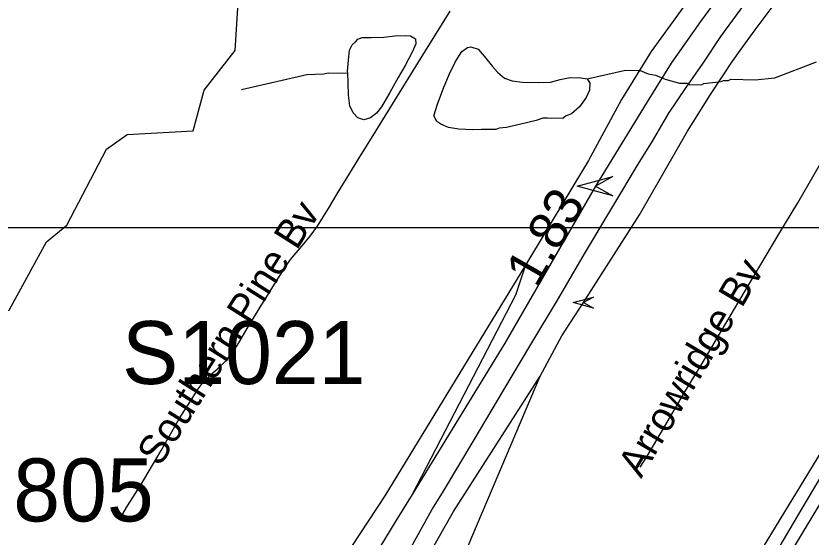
# Model space of a CAD drawing. Extents: x 1383679 to 1536984, y 460658 to 651027.
# Drawn here: x 1426243 to 1428854, y 507511 to 509221 of the extents above; entities that cross this region are included whole.
import ezdxf

# ---------------------------------------------------------------- set-up
doc = ezdxf.new("R2010")
doc.units = 0
for name, color, linetype in [('Exist Hydrographic Creek Single Shore', 7, 'Continuous'), ('Exist Hydrographic Misc Water Feature', 7, 'Continuous'), ('Exist Road Non-System Type 51', 7, 'Continuous'), ('Exist Road Non-System Type 51 Label', 7, 'Continuous'), ('Exist Road Primary Interstate Divided Center Attributed', 7, 'Continuous'), ('Exist Road Primary Interstate Ramp 1 Lane Attributed', 7, 'Continuous'), ('Exist Road Primary Interstate Structure Ovrhead Sign Attributed CELL', 7, 'Continuous'), ('Exist Road Primary Interstate Structure Ovrhead Sign Number Label', 7, 'Continuous'), ('Exist Road Secondary Mileage Hundredths English Label', 7, 'Continuous'), ('Exist Road Secondary Structure Standard Bridge Number Label', 7, 'Continuous'), ('Exist Utilities Electrical Transmission Line', 7, 'Continuous'), ('Map Preparation Inset Cut Line', 7, 'Continuous')]:
    doc.layers.add(name, color=color, linetype=linetype)

msp = doc.modelspace()

# ---------------------------------------------------------------- linework, layer by layer
at = {"layer": 'Exist Hydrographic Creek Single Shore'}
msp.add_lwpolyline([(1425785.4, 508514.1), (1425852.4, 508562), (1425960.4, 508553.2), (1426026.4, 508502.7), (1426104.4, 508232), (1426221.4, 508255.9), (1426343.4, 508479.9), (1426410.4, 508534.4), (1426540.4, 508784.5), (1426608.3, 508832.4), (1426825.4, 508844.4), (1426861.4, 508978.2), (1426963.4, 509107.5), (1426975.4, 509300.9)], dxfattribs=at)
at = {"layer": 'Exist Hydrographic Misc Water Feature'}
for points in [[(1427332.6, 509033.6), (1427332.3, 509039.8), (1427335.5, 509076.3), (1427338.9, 509109.2), (1427347.7, 509126.3), (1427357.9, 509136.5), (1427365.4, 509145.2), (1427380.4, 509150.9), (1427409.4, 509151.1), (1427451.2, 509152.2), (1427487.5, 509155.9), (1427520.8, 509156.8), (1427538.2, 509156), (1427554.9, 509146.4), (1427556.1, 509129.9), (1427545.1, 509104.4), (1427520.8, 509059.1), (1427497.7, 509019.5)], [(1427652.5, 508997.5), (1427665.2, 509029), (1427686.9, 509071.7), (1427707, 509105.1), (1427726, 509117.6), (1427736.9, 509119.6), (1427760.4, 509111.9), (1427780.1, 509089.1), (1427808.2, 509055.4), (1427824.3, 509036.4), (1427847.7, 509017.2), (1427872, 509008.1), (1427906.4, 509004.4), (1427958.9, 509003.3), (1427998.6, 509003.9), (1428029.7, 509012.6), (1428062.9, 509019), (1428098.2, 509018.3), (1428118.8, 509014.6)], [(1428118.8, 509014.6), (1428244.8, 509043.1), (1428292.5, 509042.1), (1428318.7, 509031.4), (1428342.6, 509026.9), (1428374.4, 509014.2), (1428422, 509001.1), (1428446, 509000.6), (1428454, 508996.4), (1428494, 508995.5), (1428502, 508999.3), (1428558.2, 509006.1), (1428566.3, 509009.9), (1428582.3, 509009.5), (1428590.4, 509013.3), (1428670.4, 509011.5), (1428734.5, 509018.1), (1428871.7, 509071)], [(1426984, 508980.1), (1427198.4, 509028.6), (1427254.5, 509031.3), (1427268.5, 509035), (1427332.6, 509033.6)], [(1427497.7, 509019.5), (1427471.2, 508969.7), (1427443.3, 508923.3), (1427426.8, 508902.7), (1427407.1, 508887.1), (1427385.3, 508880.3), (1427365.3, 508886.8), (1427350, 508903.6), (1427340, 508926.3), (1427335.1, 508961), (1427334.3, 509003.2), (1427332.6, 509033.6)], [(1428118.8, 509014.6), (1428127.3, 509000.4), (1428126.9, 508977.4), (1428115.6, 508953.2), (1428093.3, 508923.5), (1428067, 508899.6), (1428047.4, 508892.1), (1428039.3, 508885.1), (1427989, 508885.4), (1427973.1, 508885.8), (1427951.3, 508877.6), (1427900.7, 508865.8), (1427854.4, 508855.2), (1427829.9, 508852.9), (1427818.4, 508848.8), (1427771.6, 508849.1), (1427743.5, 508847.5), (1427697.5, 508850), (1427663, 508855), (1427638.8, 508865.6), (1427624.6, 508874.5), (1427614.8, 508893.4), (1427627.1, 508932), (1427648.5, 508987.7), (1427652.5, 508997.5)]]:
    msp.add_lwpolyline(points, dxfattribs=at)
at = {"layer": 'Exist Road Non-System Type 51'}
for points in [[(1428292.4, 507740.3), (1428314.7, 507774.3), (1428369.4, 507867), (1428439.4, 507987.6), (1428489.7, 508069.7), (1428559.5, 508187.6), (1428616.8, 508283.8), (1428681.8, 508394.5), (1428747.7, 508505.1), (1428810.6, 508608.2), (1428918.1, 508793.9), (1428970.9, 508884.1), (1429049.8, 509017.6), (1429078.5, 509066), (1429125.4, 509143.4), (1429203.2, 509273.2)], [(1426590.8, 507582), (1426609.1, 507612.7), (1426652.5, 507680.2), (1426720, 507795.2), (1426779.5, 507898.4), (1426823.8, 507968.5), (1426839.9, 507994.2), (1426856.1, 508015.6), (1426869.2, 508029.8), (1426884.7, 508045.4), (1426903.9, 508062.3), (1426933.1, 508090.8), (1426946.9, 508107), (1426963.6, 508131.1), (1426977.9, 508153.5), (1427002.6, 508194.8), (1427041.6, 508260), (1427103.6, 508358.5), (1427128.1, 508397.5), (1427144.8, 508421.7), (1427189, 508472.9), (1427209.7, 508498.2), (1427232.9, 508531), (1427253.5, 508563.1), (1427269.6, 508589.3), (1427297.8, 508637.5), (1427368.7, 508753.3), (1427425.2, 508843.5), (1427503, 508969), (1427562.3, 509066), (1427668.9, 509236.8)]]:
    msp.add_lwpolyline(points, dxfattribs=at)
at = {"layer": 'Exist Road Primary Interstate Divided Center Attributed'}
for points in [[(1429682, 510583.8), (1429600.9, 510487.9), (1429564, 510447.1), (1429232.9, 510083.9), (1428851.9, 509666.2), (1428735.7, 509527.6), (1428679.5, 509456.7), (1428615, 509372.8), (1428551.9, 509287.9), (1428490.9, 509203.4), (1428394.9, 509066), (1428369.1, 509025.6), (1428315.8, 508939.8), (1428146.3, 508662.7), (1427847.9, 508147), (1427544.6, 507650.5)], [(1427062.7, 506670.6), (1427281.8, 507038.7), (1427369.5, 507183.4), (1427445.6, 507305.4), (1427608.7, 507600.4), (1427643.7, 507656.3), (1427747.7, 507829.4), (1427845.3, 507993.8), (1427930, 508137.7), (1428024.9, 508293.5), (1428110.2, 508440.3), (1428206.6, 508601.2), (1428285.7, 508734.8), (1428333.3, 508810.8), (1428387.3, 508902), (1428443.3, 508986.5), (1428500.1, 509066), (1428557.9, 509154.3), (1428688.2, 509331.9), (1428782.6, 509453.3), (1428890.9, 509587.4), (1429042.9, 509759.6), (1429190.5, 509918.2), (1429412.7, 510123.5)], [(1427544.6, 507650.5), (1427490.1, 507564.4), (1427175.8, 507045.6), (1427097, 506908.8), (1427012.7, 506776.4)]]:
    msp.add_lwpolyline(points, dxfattribs=at)
at = {"layer": 'Exist Road Primary Interstate Ramp 1 Lane Attributed'}
for points in [[(1428782.6, 509694.9), (1428654, 509534.7), (1428487.6, 509324.3), (1428328.4, 509104.2), (1428231.9, 508947.6), (1428123.6, 508746.3), (1427916.3, 508403.2)], [(1427963.9, 508038.9), (1428036, 508170.9), (1428107.1, 508280.4), (1428290.5, 508568), (1428447.6, 508842.6), (1428485, 508902.7), (1428521.3, 508960.6), (1428568.8, 509031.5), (1428591.9, 509066), (1428621.4, 509108.2), (1428669.9, 509175.3), (1428719.7, 509241.5), (1428784.8, 509324), (1428828, 509375.6)], [(1427916.3, 508403.2), (1427454.8, 507646.2), (1427319.3, 507441.4)], [(1427916.3, 508403.2), (1427883.6, 508304.9), (1427544.6, 507650.5)], [(1427398.3, 506933.9), (1427459.1, 507145.1), (1427494.8, 507237.9), (1427538.5, 507346.5), (1427679.8, 507594.5), (1427963.9, 508038.9)], [(1427713.1, 507422.7), (1427727.8, 507481.4), (1427963.9, 508038.9)]]:
    msp.add_lwpolyline(points, dxfattribs=at)
at = {"layer": 'Exist Road Primary Interstate Structure Ovrhead Sign Attributed CELL'}
for points in [[(1428203.1, 508631.2), (1428085.4, 508662.7), (1428203.1, 508694.3), (1428146.3, 508662.7)], [(1428139.1, 508262.6), (1428072.8, 508280.4), (1428139.1, 508298.1), (1428107.1, 508280.4)]]:
    msp.add_lwpolyline(points, close=True, dxfattribs=at)
at = {"layer": 'Exist Utilities Electrical Transmission Line'}
for points in [[(1426829.1, 504316.2), (1427137.4, 504825.8), (1427464.3, 505358.9), (1427693.9, 505742), (1427821.6, 505982.7), (1427904.9, 506150.6), (1427998, 506300.8), (1428192.5, 506633.2), (1428469.6, 507097.8), (1428670.3, 507434.2), (1428928.8, 507857.4), (1429191.6, 508308.5), (1429461.1, 508783.3), (1429723.7, 509216.4), (1430021.6, 509720.8)], [(1426865.9, 504255.4), (1427163.9, 504753.2), (1427451.4, 505229.1), (1427722.8, 505687.4), (1427834.5, 505867.1), (1427911.8, 505988.4), (1427973.7, 506091.2), (1428241.1, 506562.2), (1428447.8, 506898.2), (1428677.4, 507278), (1428919.1, 507677.5), (1429153.2, 508082.9), (1429364.4, 508447.1), (1429647.9, 508921.8), (1429817.8, 509216.5), (1430024.5, 509554.7)], [(1426621, 503914.6), (1426923, 504406.3), (1427165, 504807.2), (1427426, 505245.6), (1427744.7, 505780.8), (1427821.2, 505903.4), (1427868.7, 505981.6), (1427929.9, 506102.1), (1428226.1, 506610.5), (1428376.9, 506853.6), (1428503.1, 507071.2), (1428643.8, 507298.6), (1428821.7, 507599.4), (1428976.8, 507860.4), (1429208.9, 508266.1), (1429434.4, 508649.7), (1429632.7, 508972.1), (1429887.3, 509399.4)]]:
    msp.add_lwpolyline(points, dxfattribs=at)
at = {"layer": 'Map Preparation Inset Cut Line'}
msp.add_lwpolyline([(1423034.8, 508527.4), (1433242.6, 508527.4), (1433242.6, 499593.9), (1423034.8, 499593.9)], close=True, dxfattribs=at)

# ---------------------------------------------------------------- texts
at = {"layer": 'Exist Road Non-System Type 51 Label'}
for s, rotation, p in [('Southern Pine Bv', 57.704, (1426715.9, 507739.1)), ('Arrowridge Bv', 59.4524, (1428296.1, 507700.6))]:
    msp.add_text(s, height=95, rotation=rotation, dxfattribs=at).set_placement(p)
at = {"layer": 'Exist Road Primary Interstate Structure Ovrhead Sign Number Label'}
msp.add_text('S1021', height=206.69, dxfattribs=at).set_placement((1426591.8, 508013))
at = {"layer": 'Exist Road Secondary Mileage Hundredths English Label'}
msp.add_text('1.83', height=125, rotation=60.2106, dxfattribs=at).set_placement((1427953.8, 508324.5))
at = {"layer": 'Exist Road Secondary Structure Standard Bridge Number Label'}
msp.add_text('805', height=206.69, dxfattribs=at).set_placement((1426234.4, 507562))

doc.saveas('drawing.dxf')
